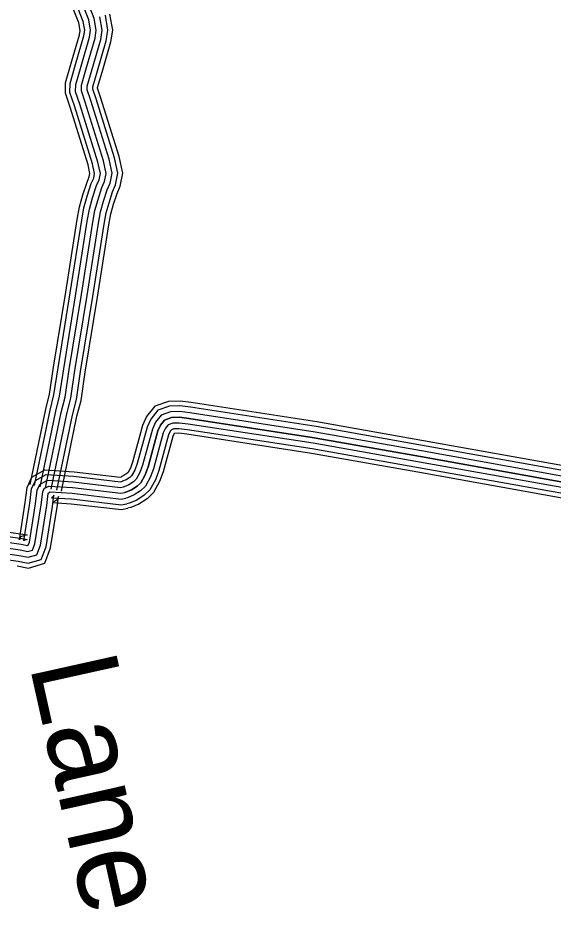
# Model space of a CAD drawing. Extents: x 1788175 to 1969470, y 584502 to 738744.
# Drawn here: x 1825594 to 1828504, y 708578 to 713422 of the extents above; entities that cross this region are included whole.
import ezdxf

# ---------------------------------------------------------------- set-up
doc = ezdxf.new("R2010")
doc.units = 0
for name, color, linetype in [('DESIGN - DRAINAGE - Bridges and Cross Drains Size Text', 7, 'Continuous'), ('SURVEY - CONTOURS - Index with Text', 7, 'Continuous'), ('SURVEY - TRANSPORTATION - Roads', 7, 'Continuous'), ('SURVEY - TRANSPORTATION - Roads Text', 7, 'Continuous')]:
    doc.layers.add(name, color=color, linetype=linetype)

msp = doc.modelspace()

# ---------------------------------------------------------------- linework, layer by layer
at = {"layer": 'SURVEY - CONTOURS - Index with Text'}
for points in [[(1828590.3, 710982.2), (1827798.8, 711124), (1827219, 711226.8), (1826535.6, 711332.4), (1826475.7, 711338.9), (1826413.6, 711337.2), (1826339, 711310.9), (1826293.9, 711255.2), (1826271.8, 711206.7), (1826217.9, 711008.1), (1826205.5, 710974.6), (1826191.7, 710949.6), (1826187, 710945.1), (1826170.3, 710934.3), (1826155.5, 710928.1), (1826157.7, 710928.5)], [(1828586, 710956.9), (1827794.3, 711098.7), (1827214.7, 711201.5), (1826532.3, 711306.9), (1826474.7, 711313.1), (1826418.4, 711311.6), (1826354.4, 711289.1), (1826316, 711241.6), (1826296.1, 711198), (1826242.4, 711000.3), (1826228.9, 710963.8), (1826212.3, 710933.9), (1826203.1, 710924.9), (1826182.4, 710911.5), (1826163.2, 710903.4), (1826162.8, 710903.3)], [(1828580.8, 710926.3), (1827788.8, 711068.1), (1827209.7, 711170.9), (1826528.2, 711276.2), (1826473.5, 711282.1), (1826424.1, 711280.7), (1826373, 711262.7), (1826342.5, 711225.1), (1826325.3, 711187.4), (1826272, 710990.8), (1826257.2, 710950.9), (1826237.2, 710914.8), (1826222.5, 710900.5), (1826196.9, 710884), (1826172.4, 710873.6), (1826168.8, 710872.9)], [(1826174.9, 710842.5), (1826181.5, 710843.8), (1826211.5, 710856.5), (1826241.9, 710876.1), (1826262.1, 710895.8), (1826285.5, 710937.9), (1826301.5, 710981.4), (1826354.6, 711176.9), (1826369.1, 711208.7), (1826391.6, 711236.4), (1826429.8, 711249.9), (1826472.2, 711251), (1826524.2, 711245.4), (1827204.6, 711140.3), (1827783.4, 711037.6), (1828575.7, 710895.8)], [(1828575.7, 710895.8), (1827783.4, 711037.6), (1827204.6, 711140.3), (1826524.2, 711245.4), (1826472.2, 711251), (1826429.8, 711249.9), (1826391.6, 711236.4), (1826369.1, 711208.7), (1826354.6, 711176.9), (1826301.5, 710981.4), (1826285.5, 710937.9), (1826262.1, 710895.8), (1826241.9, 710876.1), (1826211.5, 710856.5), (1826181.5, 710843.8), (1826174.9, 710842.5)], [(1828570.5, 710865.2), (1827777.9, 711007.1), (1827199.5, 711109.7), (1826520.2, 711214.7), (1826471, 711220), (1826435.5, 711219), (1826410.1, 711210.1), (1826395.7, 711192.2), (1826383.9, 711166.3), (1826331.1, 710971.9), (1826313.7, 710924.9), (1826287.1, 710876.8), (1826261.3, 710851.7), (1826226, 710829), (1826190.7, 710814), (1826181, 710812.1)], [(1828565.3, 710834.6), (1827772.5, 710976.6), (1827194.4, 711079.1), (1826516.1, 711183.9), (1826469.8, 711189), (1826441.2, 711188.2), (1826428.7, 711183.7), (1826422.3, 711175.8), (1826413.1, 711155.7), (1826360.6, 710962.5), (1826342, 710912), (1826312, 710857.8), (1826280.7, 710827.4), (1826240.6, 710801.5), (1826199.9, 710784.3), (1826187.1, 710781.7)], [(1828561.2, 710810.2), (1827768.2, 710952.2), (1827190.4, 711054.7), (1826512.9, 711159.4), (1826468.8, 711164.2), (1826445.8, 711163.6), (1826443.5, 711162.7), (1826443.4, 711162.7), (1826436.4, 711147.3), (1826384.2, 710954.9), (1826364.5, 710901.7), (1826331.8, 710842.6), (1826296.2, 710807.9), (1826252.2, 710779.6), (1826207.3, 710760.5), (1826192, 710757.5)], [(1825338.2, 710632.3), (1825616.7, 710592.1), (1825645.3, 710586.2), (1825626.7, 710580.8), (1825626.3, 710579.6), (1825658.5, 710784.5), (1825668.7, 710863), (1825689.4, 710907.7), (1825747, 710940.2), (1825897, 710931), (1826151, 710900.9), (1826162.8, 710903.3)], [(1825342.2, 710656.8), (1825621, 710616.4), (1825644.3, 710611.6), (1825607.9, 710601), (1825602.2, 710585.8), (1825634.1, 710788), (1825644.7, 710870), (1825670.3, 710925.3), (1825741.2, 710965.3), (1825899.2, 710955.7), (1826150, 710925.9), (1826157.9, 710927.5)], [(1825328.4, 710571.1), (1825606, 710531), (1825647.9, 710522.3), (1825674, 710530), (1825686.6, 710563.8), (1825719.9, 710775.6), (1825729, 710845.6), (1825737.3, 710863.5), (1825761.5, 710877.2), (1825891.5, 710869.2), (1826153.5, 710838.2), (1826174.9, 710842.5)], [(1825328.4, 710571.1), (1825606, 710531), (1825647.9, 710522.3), (1825674, 710530), (1825686.6, 710563.8), (1825719.9, 710775.6), (1825729, 710845.6), (1825737.3, 710863.5), (1825761.5, 710877.2), (1825891.5, 710869.2), (1826153.5, 710838.2), (1826174.9, 710842.5)], [(1825333.3, 710601.7), (1825611.4, 710561.5), (1825646.6, 710554.3), (1825650.4, 710555.4), (1825656.4, 710571.7), (1825689.2, 710780.1), (1825698.9, 710854.3), (1825713.4, 710885.6), (1825754.3, 710908.7), (1825894.3, 710900.1), (1826152.2, 710869.6), (1826168.9, 710872.9)], [(1825318.6, 710509.9), (1825595.3, 710469.9), (1825650.5, 710458.5), (1825721.4, 710479.2), (1825746.9, 710548.1), (1825781.3, 710766.8), (1825789.3, 710828.2), (1825785.2, 710819.3), (1825776, 710814.2), (1825885.9, 710807.5), (1826156, 710775.5), (1826187.1, 710781.7)], [(1825323.5, 710540.5), (1825600.7, 710500.4), (1825649.2, 710490.4), (1825697.7, 710504.6), (1825716.7, 710556), (1825750.6, 710771.2), (1825759.1, 710836.9), (1825761.2, 710841.4), (1825768.8, 710845.7), (1825888.7, 710838.4), (1826154.7, 710806.8), (1826181, 710812.1)], [(1825590.9, 710444.5), (1825651.5, 710432), (1825741, 710458.1), (1825771.9, 710541.6), (1825806.7, 710763.2), (1825814.3, 710821), (1825805, 710801), (1825782, 710788), (1825883.6, 710781.8), (1826157, 710749.4), (1826192.1, 710756.5)]]:
    msp.add_lwpolyline(points, dxfattribs=at)
at = {"layer": 'SURVEY - TRANSPORTATION - Roads'}
for points in [[(1825684.2, 710880.4), (1825769.4, 711290.7), (1825790.3, 711372.8), (1825812.2, 711520), (1825878.7, 711927.8), (1825940.9, 712321.7), (1825952.6, 712389.3), (1825970.8, 712453.6), (1825993, 712521.2), (1826006.1, 712551.5), (1826011, 712576.3), (1825999.4, 712629.4), (1825901.3, 712944), (1825877.1, 713015.9), (1825877.8, 713064.8), (1825907.6, 713168.6), (1825953.1, 713324.3), (1825957.6, 713354.2), (1825949.4, 713402.3), (1825894.3, 713542.7)], [(1825714.6, 710874.1), (1825799.6, 711283.7), (1825820.7, 711366.7), (1825842.9, 711515.2), (1825909.3, 711922.9), (1825971.5, 712316.7), (1825982.8, 712382.4), (1826000.4, 712444.5), (1826022.1, 712510.2), (1826035.8, 712542.2), (1826042.6, 712576.6), (1826029.4, 712637.3), (1825930.8, 712953.6), (1825908.1, 713020.7), (1825908.8, 713060.2), (1825937.4, 713160), (1825983.4, 713317.6), (1825989, 713354.5), (1825979.4, 713410.7), (1825923, 713554.4)], [(1825745, 710867.8), (1825829.8, 711276.7), (1825851.1, 711360.5), (1825873.5, 711510.4), (1825939.9, 711918), (1826002.1, 712311.6), (1826013.1, 712375.6), (1826030.1, 712435.4), (1826051.1, 712499.2), (1826065.6, 712533), (1826074.3, 712576.9), (1826059.4, 712645.3), (1825960.3, 712963.2), (1825939.2, 713025.6), (1825939.7, 713055.6), (1825967.2, 713151.3), (1826013.7, 713310.9), (1826020.4, 713354.8), (1826009.4, 713419.1), (1825951.7, 713566.1)], [(1825745, 710867.8), (1825829.8, 711276.7), (1825851.1, 711360.5), (1825873.5, 711510.4), (1825939.9, 711918), (1826002.1, 712311.6), (1826013.1, 712375.6), (1826030.1, 712435.4), (1826051.1, 712499.2), (1826065.6, 712533), (1826074.3, 712576.9), (1826059.4, 712645.3), (1825960.3, 712963.2), (1825939.2, 713025.6), (1825939.7, 713055.6), (1825967.2, 713151.3), (1826013.7, 713310.9), (1826020.4, 713354.8), (1826009.4, 713419.1), (1825951.7, 713566.1)], [(1825660, 710885.5), (1825745.3, 711296.2), (1825766, 711377.7), (1825787.8, 711523.8), (1825854.3, 711931.7), (1825916.5, 712325.8), (1825928.4, 712394.8), (1825947.1, 712460.8), (1825969.9, 712529.9), (1825982.3, 712558.8), (1825985.7, 712576.1), (1825975.4, 712623.1), (1825877.8, 712936.4), (1825852.3, 713012), (1825853.2, 713068.5), (1825883.9, 713175.4), (1825928.9, 713329.6), (1825932.6, 713354), (1825925.4, 713395.7), (1825871.4, 713533.3)], [(1825830.8, 710850), (1825915.3, 711257), (1825937.2, 711343.2), (1825960.2, 711496.9), (1826026.5, 711904.1), (1826088.7, 712297.3), (1826098.8, 712356.1), (1826113.9, 712409.7), (1826133.2, 712468.1), (1826149.9, 712506.9), (1826163.9, 712577.8), (1826144.2, 712667.7), (1826043.7, 712990.2), (1826027.2, 713039.3), (1826027.2, 713042.6), (1826051.5, 713126.9), (1826099.6, 713291.9), (1826109.3, 713355.6), (1826094.4, 713442.7)], [(1825775.3, 710861.5), (1825860, 711269.8), (1825881.6, 711354.4), (1825904.1, 711505.6), (1825970.5, 711913.1), (1826032.7, 712306.6), (1826043.4, 712368.7), (1826059.7, 712426.3), (1826080.1, 712488.2), (1826095.4, 712523.8), (1826106, 712577.3), (1826089.4, 712653.2), (1825989.8, 712972.7), (1825970.3, 713030.4), (1825970.6, 713051), (1825997, 713142.7), (1826044.1, 713304.2), (1826051.8, 713355.1), (1826039.4, 713427.4)], [(1825805.7, 710855.2), (1825890.2, 711262.8), (1825912, 711348.3), (1825934.8, 711500.9), (1826001.1, 711908.2), (1826063.3, 712301.5), (1826073.7, 712361.8), (1826089.4, 712417.2), (1826109.1, 712477.2), (1826125.2, 712514.6), (1826137.6, 712577.6), (1826119.3, 712661.1), (1826019.2, 712982.3), (1826001.4, 713035.3), (1826001.6, 713046.4), (1826026.8, 713134.1), (1826074.4, 713297.5), (1826083.2, 713355.4), (1826069.5, 713435.8)]]:
    msp.add_lwpolyline(points, dxfattribs=at)
at = {"layer": 'SURVEY - TRANSPORTATION - Roads Text'}
msp.add_lwpolyline([(1826174.9, 710842.5), (1826181.5, 710843.8), (1826211.5, 710856.5), (1826241.9, 710876.1), (1826262.1, 710895.8), (1826285.5, 710937.9), (1826301.5, 710981.4), (1826354.6, 711176.9), (1826369.1, 711208.7), (1826391.6, 711236.4), (1826429.8, 711249.9), (1826472.2, 711251), (1826524.2, 711245.4), (1827204.6, 711140.3), (1827783.4, 711037.6), (1828575.7, 710895.8)], dxfattribs=at)

# ---------------------------------------------------------------- texts
at = {"layer": 'DESIGN - DRAINAGE - Bridges and Cross Drains Size Text'}
msp.add_text('Lane', height=475, rotation=282.51, dxfattribs=at).set_placement((1825656.4, 709904))

doc.saveas('drawing.dxf')
